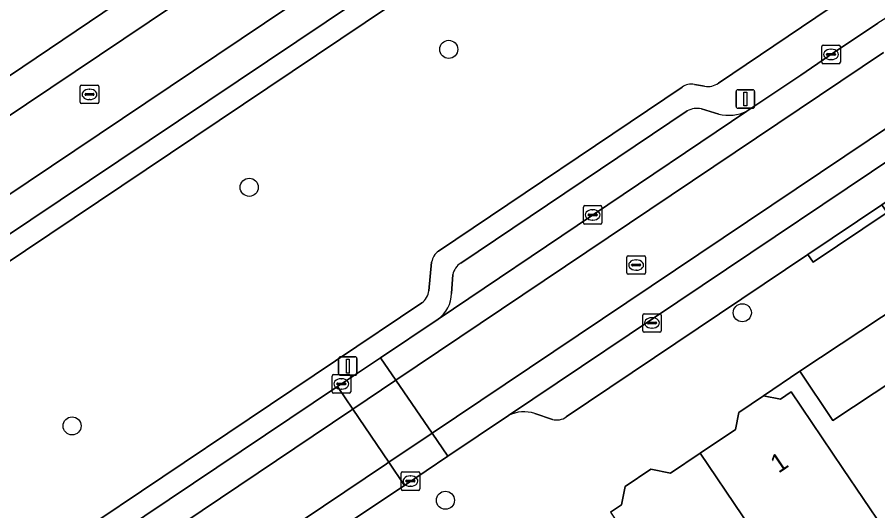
# Model space of a CAD drawing. Extents: x 159960 to 160866, y 382700 to 383354.
# Drawn here: x 160506.14 to 160552.56, y 382911.98 to 382938.64 of the extents above; entities that cross this region are included whole.
import ezdxf

# ---------------------------------------------------------------- set-up
doc = ezdxf.new("R2010")
doc.units = 0
for name, color, linetype in [('IMGEO_Boom', 7, 'Continuous'), ('IMGEO_Erf', 7, 'Continuous'), ('IMGEO_Groenvoorziening', 7, 'Continuous'), ('IMGEO_Kolk', 7, 'Continuous'), ('IMGEO_Lichtmast', 7, 'Continuous'), ('IMGEO_Pand', 7, 'Continuous'), ('IMGEO_Pand_nummerreeks', 7, 'Continuous'), ('IMGEO_Parkeervlak_open', 7, 'Continuous'), ('IMGEO_Rijbaan_lokaal_gesloten', 7, 'Continuous'), ('IMGEO_Rijbaan_lokaal_open', 7, 'Continuous'), ('IMGEO_Rioolput', 7, 'Continuous'), ('IMGEO_Voetpad_open', 7, 'Continuous')]:
    doc.layers.add(name, color=color, linetype=linetype)

msp = doc.modelspace()

# ---------------------------------------------------------------- linework, layer by layer
at = {"layer": 'IMGEO_Boom'}
for centre in [(160529.415, 382936.904), (160518.651, 382929.456), (160545.248, 382922.68), (160509.098, 382916.57), (160529.236, 382912.552)]:
    msp.add_circle(centre, 0.489, dxfattribs=at)
at = {"layer": 'IMGEO_Erf'}
msp.add_lwpolyline([(160560.082, 382907.962), (160560.418, 382912.933), (160560.445, 382913.334), (160557.212, 382913.553), (160557.545, 382918.486), (160560.779, 382918.281), (160560.797, 382918.55), (160561.109, 382923.159), (160561.177, 382924.168), (160550.128, 382916.853), (160548.356, 382919.53), (160546.387, 382918.2), (160547.313, 382918.019), (160547.887, 382918.406), (160550.68, 382914.26), (160553.953, 382909.402)], dxfattribs=at)
at = {"layer": 'IMGEO_Groenvoorziening'}
for points in [[(160543.966, 382935.075), (160550.712, 382939.643), (160547.503, 382944.374), (160546.683, 382943.866), (160544.984, 382946.283), (160545.775, 382946.922), (160543.226, 382950.68), (160500, 382921.626), (160496.721, 382919.422), (160500, 382914.514), (160503.626, 382909.085), (160504.654, 382907.546), (160527.954, 382923.207)], [(160528.857, 382926.007), (160542.007, 382934.865)], [(160542.664, 382934.999), (160543.216, 382934.908)], [(160528.339, 382923.87), (160528.491, 382925.413)]]:
    msp.add_lwpolyline(points, dxfattribs=at)
for centre, radius, start, end in [((160542.463, 382934.306), 0.721, 73.8263, 129.2293), ((160543.377, 382935.953), 1.057, 261.2395, 303.8666), ((160529.43, 382925.244), 0.954, 126.9221, 169.7984), ((160527.391, 382923.977), 0.954, 306.1547, 353.5584)]:
    msp.add_arc(centre, radius, start, end, dxfattribs=at)
at = {"layer": 'IMGEO_Kolk'}
for p, q in [((160549.611, 382937.131), (160550.463, 382937.131)), ((160549.536, 382936.205), (160549.536, 382937.057)), ((160549.838, 382936.674), (160550.236, 382936.674)), ((160550.024, 382936.911), (160550.049, 382936.911)), ((160550.537, 382937.057), (160550.537, 382936.205)), ((160549.795, 382936.625), (160549.795, 382936.637)), ((160550.233, 382936.588), (160549.835, 382936.588)), ((160550.047, 382936.351), (160550.022, 382936.351)), ((160550.279, 382936.637), (160550.279, 382936.625)), ((160550.463, 382936.131), (160549.611, 382936.131)), ((160536.678, 382927.538), (160536.678, 382928.39)), ((160536.753, 382928.464), (160537.605, 382928.464)), ((160537.679, 382928.39), (160537.679, 382927.538)), ((160536.937, 382927.958), (160536.937, 382927.97)), ((160537.375, 382927.921), (160536.977, 382927.921)), ((160536.98, 382928.007), (160537.378, 382928.007)), ((160537.166, 382928.244), (160537.191, 382928.244)), ((160537.421, 382927.97), (160537.421, 382927.958)), ((160537.605, 382927.464), (160536.753, 382927.464)), ((160537.189, 382927.684), (160537.164, 382927.684)), ((160539.877, 382921.703), (160539.877, 382922.555)), ((160539.952, 382922.629), (160540.804, 382922.629)), ((160540.365, 382922.409), (160540.39, 382922.409)), ((160540.878, 382922.555), (160540.878, 382921.703)), ((160540.136, 382922.123), (160540.136, 382922.135)), ((160540.574, 382922.086), (160540.176, 382922.086)), ((160540.179, 382922.172), (160540.577, 382922.172)), ((160540.388, 382921.849), (160540.363, 382921.849)), ((160540.62, 382922.135), (160540.62, 382922.123)), ((160540.804, 382921.629), (160539.952, 382921.629)), ((160523.123, 382918.41), (160523.123, 382919.262)), ((160523.198, 382919.336), (160524.05, 382919.336)), ((160523.611, 382919.116), (160523.636, 382919.116)), ((160524.124, 382919.262), (160524.124, 382918.41)), ((160523.382, 382918.83), (160523.382, 382918.842)), ((160523.82, 382918.793), (160523.422, 382918.793)), ((160523.425, 382918.879), (160523.823, 382918.879)), ((160523.866, 382918.842), (160523.866, 382918.83)), ((160524.05, 382918.336), (160523.198, 382918.336)), ((160523.634, 382918.556), (160523.609, 382918.556)), ((160526.849, 382913.162), (160526.849, 382914.014)), ((160526.924, 382914.088), (160527.776, 382914.088)), ((160527.85, 382914.014), (160527.85, 382913.162)), ((160527.108, 382913.582), (160527.108, 382913.594)), ((160527.546, 382913.545), (160527.148, 382913.545)), ((160527.151, 382913.631), (160527.549, 382913.631)), ((160527.337, 382913.868), (160527.362, 382913.868)), ((160527.592, 382913.594), (160527.592, 382913.582)), ((160527.776, 382913.088), (160526.924, 382913.088)), ((160527.36, 382913.308), (160527.335, 382913.308))]:
    msp.add_line(p, q, dxfattribs=at)
for points in [[(160549.611, 382937.131), (160550.463, 382937.131)], [(160549.536, 382936.205), (160549.536, 382937.057)], [(160550.537, 382937.057), (160550.537, 382936.205)], [(160550.463, 382936.131), (160549.611, 382936.131)], [(160536.678, 382927.538), (160536.678, 382928.39)], [(160536.753, 382928.464), (160537.605, 382928.464)], [(160537.679, 382928.39), (160537.679, 382927.538)], [(160537.605, 382927.464), (160536.753, 382927.464)], [(160539.877, 382921.703), (160539.877, 382922.555)], [(160539.952, 382922.629), (160540.804, 382922.629)], [(160540.878, 382922.555), (160540.878, 382921.703)], [(160540.804, 382921.629), (160539.952, 382921.629)], [(160523.123, 382918.41), (160523.123, 382919.262)], [(160523.198, 382919.336), (160524.05, 382919.336)], [(160524.124, 382919.262), (160524.124, 382918.41)], [(160524.05, 382918.336), (160523.198, 382918.336)], [(160526.849, 382913.162), (160526.849, 382914.014)], [(160526.924, 382914.088), (160527.776, 382914.088)], [(160527.85, 382914.014), (160527.85, 382913.162)], [(160527.776, 382913.088), (160526.924, 382913.088)]]:
    msp.add_lwpolyline(points, dxfattribs=at)
for centre, radius, start, end in [((160549.613, 382937.055), 0.0765, 91.552, 178.448), ((160549.613, 382937.055), 0.0765, 91.552, 178.448), ((160550.461, 382937.055), 0.0765, 1.552, 88.448), ((160550.461, 382937.055), 0.0765, 1.552, 88.448), ((160549.835, 382936.634), 0.0403, 85.8775, 175.7526), ((160550.24, 382936.636), 0.0386, 1.7309, 96.639), ((160549.613, 382936.207), 0.0765, 181.552, 268.448), ((160549.613, 382936.207), 0.0765, 181.552, 268.448), ((160549.832, 382936.624), 0.0366, 178.938, 274.7102), ((160550.236, 382936.631), 0.043, 264.8664, 352.4533), ((160550.461, 382936.207), 0.0765, 271.552, 358.448), ((160550.461, 382936.207), 0.0765, 271.552, 358.448), ((160536.755, 382928.388), 0.0765, 91.552, 178.448), ((160536.755, 382928.388), 0.0765, 91.552, 178.448), ((160537.603, 382928.388), 0.0765, 1.552, 88.448), ((160537.603, 382928.388), 0.0765, 1.552, 88.448), ((160536.977, 382927.967), 0.0403, 85.8775, 175.7526), ((160536.974, 382927.957), 0.0366, 178.938, 274.7102), ((160537.378, 382927.964), 0.043, 264.8664, 352.4533), ((160537.382, 382927.969), 0.0386, 1.7309, 96.639), ((160536.755, 382927.54), 0.0765, 181.552, 268.448), ((160536.755, 382927.54), 0.0765, 181.552, 268.448), ((160537.603, 382927.54), 0.0765, 271.552, 358.448), ((160537.603, 382927.54), 0.0765, 271.552, 358.448), ((160539.954, 382922.553), 0.0765, 91.552, 178.448), ((160539.954, 382922.553), 0.0765, 91.552, 178.448), ((160540.802, 382922.553), 0.0765, 1.552, 88.448), ((160540.802, 382922.553), 0.0765, 1.552, 88.448), ((160540.176, 382922.132), 0.0403, 85.8775, 175.7526), ((160540.173, 382922.122), 0.0366, 178.938, 274.7102), ((160540.577, 382922.129), 0.043, 264.8664, 352.4533), ((160540.581, 382922.134), 0.0386, 1.7309, 96.639), ((160539.954, 382921.705), 0.0765, 181.552, 268.448), ((160539.954, 382921.705), 0.0765, 181.552, 268.448), ((160540.802, 382921.705), 0.0765, 271.552, 358.448), ((160540.802, 382921.705), 0.0765, 271.552, 358.448), ((160523.2, 382919.26), 0.0765, 91.552, 178.448), ((160523.2, 382919.26), 0.0765, 91.552, 178.448), ((160524.048, 382919.26), 0.0765, 1.552, 88.448), ((160524.048, 382919.26), 0.0765, 1.552, 88.448), ((160523.422, 382918.839), 0.0403, 85.8775, 175.7526), ((160523.419, 382918.829), 0.0366, 178.938, 274.7102), ((160523.823, 382918.836), 0.043, 264.8664, 352.4533), ((160523.827, 382918.841), 0.0386, 1.7309, 96.639), ((160523.2, 382918.412), 0.0765, 181.552, 268.448), ((160523.2, 382918.412), 0.0765, 181.552, 268.448), ((160524.048, 382918.412), 0.0765, 271.552, 358.448), ((160524.048, 382918.412), 0.0765, 271.552, 358.448), ((160526.926, 382914.012), 0.0765, 91.552, 178.448), ((160526.926, 382914.012), 0.0765, 91.552, 178.448), ((160527.774, 382914.012), 0.0765, 1.552, 88.448), ((160527.774, 382914.012), 0.0765, 1.552, 88.448), ((160527.148, 382913.591), 0.0403, 85.8775, 175.7526), ((160527.145, 382913.581), 0.0366, 178.938, 274.7102), ((160527.549, 382913.588), 0.043, 264.8664, 352.4533), ((160527.553, 382913.593), 0.0386, 1.7309, 96.639), ((160526.926, 382913.164), 0.0765, 181.552, 268.448), ((160526.926, 382913.164), 0.0765, 181.552, 268.448), ((160527.774, 382913.164), 0.0765, 271.552, 358.448), ((160527.774, 382913.164), 0.0765, 271.552, 358.448)]:
    msp.add_arc(centre, radius, start, end, dxfattribs=at)
for centre, major_axis, ratio, start_param, end_param in [((160550.023, 382936.631), (-0.387, 0.002), 0.722429, 4.712389, 7.853982), ((160550.048, 382936.631), (-0.39, 0.002), 0.717154, 1.570796, 4.712389), ((160537.165, 382927.964), (-0.387, 0.002), 0.722429, 4.712389, 7.853982), ((160537.19, 382927.964), (-0.39, 0.002), 0.717154, 1.570796, 4.712389), ((160540.364, 382922.129), (-0.387, 0.002), 0.722429, 4.712389, 7.853982), ((160540.389, 382922.129), (-0.39, 0.002), 0.717154, 1.570796, 4.712389), ((160523.61, 382918.836), (-0.387, 0.002), 0.722429, 4.712389, 7.853982), ((160523.635, 382918.836), (-0.39, 0.002), 0.717154, 1.570796, 4.712389), ((160527.336, 382913.588), (-0.387, 0.002), 0.722429, 4.712389, 7.853982), ((160527.361, 382913.588), (-0.39, 0.002), 0.717154, 1.570796, 4.712389)]:
    msp.add_ellipse(centre, major_axis=major_axis, ratio=ratio, start_param=start_param, end_param=end_param, dxfattribs=at)
at = {"layer": 'IMGEO_Lichtmast'}
for p, q in [((160544.918, 382933.822), (160544.918, 382934.622)), ((160544.918, 382934.622), (160544.918, 382933.822)), ((160545.018, 382934.722), (160545.808, 382934.722)), ((160545.808, 382934.722), (160545.018, 382934.722)), ((160545.908, 382934.622), (160545.908, 382933.822)), ((160545.908, 382933.822), (160545.908, 382934.622)), ((160545.808, 382933.722), (160545.018, 382933.722)), ((160545.018, 382933.722), (160545.808, 382933.722)), ((160523.471, 382919.4), (160523.471, 382920.2)), ((160523.471, 382920.2), (160523.471, 382919.4)), ((160523.571, 382920.3), (160524.361, 382920.3)), ((160524.361, 382920.3), (160523.571, 382920.3)), ((160524.461, 382920.2), (160524.461, 382919.4)), ((160524.461, 382919.4), (160524.461, 382920.2)), ((160524.361, 382919.3), (160523.571, 382919.3)), ((160523.571, 382919.3), (160524.361, 382919.3))]:
    msp.add_line(p, q, dxfattribs=at)
for points in [[(160545.338, 382934.597), (160545.488, 382934.597), (160545.488, 382933.847), (160545.338, 382933.847), (160545.338, 382934.597)], [(160523.891, 382920.175), (160524.041, 382920.175), (160524.041, 382919.425), (160523.891, 382919.425), (160523.891, 382920.175)]]:
    msp.add_lwpolyline(points, dxfattribs=at)
for centre, start, end in [((160545.018, 382934.622), 90, 180), ((160545.018, 382934.622), 90, 180), ((160545.808, 382934.622), 0, 90), ((160545.808, 382934.622), 360, 90), ((160545.018, 382933.822), 180, 270), ((160545.018, 382933.822), 180, 270), ((160545.808, 382933.822), 270, 0), ((160545.808, 382933.822), 270, 0), ((160523.571, 382920.2), 90, 180), ((160523.571, 382920.2), 90, 180), ((160524.361, 382920.2), 0, 90), ((160524.361, 382920.2), 360, 90), ((160523.571, 382919.4), 180, 270), ((160523.571, 382919.4), 180, 270), ((160524.361, 382919.4), 270, 0), ((160524.361, 382919.4), 270, 0)]:
    msp.add_arc(centre, 0.1, start, end, dxfattribs=at)
at = {"layer": 'IMGEO_Pand'}
for points in [[(160572.49, 382926.689), (160571.865, 382927.963), (160570.636, 382928.65), (160570.61, 382928.664), (160566.024, 382931.226), (160548.356, 382919.53), (160550.128, 382916.853), (160561.177, 382924.168), (160572.275, 382923.497)], [(160549.823, 382904.951), (160552.112, 382906.493), (160551.1, 382907.995), (160552.97, 382909.255), (160553.209, 382908.901), (160553.953, 382909.402), (160550.68, 382914.26), (160547.887, 382918.406), (160547.313, 382918.019), (160546.387, 382918.2), (160545.053, 382917.301), (160544.873, 382916.378), (160542.984, 382915.105)], [(160549.823, 382904.951), (160542.984, 382915.105), (160541.368, 382914.016), (160540.309, 382914.223), (160538.922, 382913.289), (160538.73, 382912.302), (160538.138, 382911.903), (160545.006, 382901.706)]]:
    msp.add_lwpolyline(points, close=True, dxfattribs=at)
at = {"layer": 'IMGEO_Parkeervlak_open'}
for points in [[(160522.16, 382946.598), (160500, 382931.627), (160499.6, 382931.357)], [(160498.302, 382928.357), (160500, 382929.498), (160525.122, 382946.379)], [(160527.135, 382943.495), (160500.312, 382925.449)], [(160503.501, 382925.457), (160503.633, 382925.535), (160526.028, 382940.576)], [(160528.837, 382922.335), (160545.496, 382933.572)], [(160542.283, 382933.591), (160530.061, 382925.364)], [(160543.977, 382933.401), (160543.046, 382933.693)], [(160556.052, 382932.908), (160553.525, 382931.179), (160532.63, 382917.129)], [(160535.756, 382917.055), (160548.789, 382925.823), (160552.781, 382928.509), (160553.929, 382929.281), (160554.583, 382929.698), (160557.444, 382931.626)], [(160529.633, 382924.742), (160529.566, 382923.728)], [(160534.063, 382917.234), (160535.006, 382916.917)]]:
    msp.add_lwpolyline(points, dxfattribs=at)
for centre, radius, start, end in [((160542.82, 382932.48), 1.233, 79.4322, 115.7965), ((160544.497, 382935.615), 2.274, 256.7823, 296.0637), ((160530.609, 382924.529), 0.999, 123.2694, 167.6667), ((160527.792, 382923.769), 1.775, 306.0807, 358.6704), ((160533.47, 382915.49), 1.842, 71.2346, 117.1469), ((160535.235, 382917.782), 0.895, 255.1977, 305.6539)]:
    msp.add_arc(centre, radius, start, end, dxfattribs=at)
at = {"layer": 'IMGEO_Rijbaan_lokaal_gesloten'}
for points in [[(160552.557, 382938.315), (160549.891, 382936.532), (160548.402, 382935.503), (160545.496, 382933.572), (160528.837, 382922.335), (160525.725, 382920.246), (160526.558, 382919.031), (160552.872, 382936.733)], [(160556.038, 382934.664), (160528.518, 382916.17), (160529.365, 382914.934), (160532.63, 382917.129), (160553.525, 382931.179), (160556.052, 382932.908)]]:
    msp.add_lwpolyline(points, dxfattribs=at)
for points in [[(160477.885, 382886.287), (160500, 382901.164), (160524.128, 382917.394), (160524.248, 382917.475), (160523.422, 382918.699), (160501.357, 382903.884), (160500, 382902.973), (160480.304, 382889.735), (160477.075, 382887.533)], [(160526.181, 382914.604), (160526.061, 382914.524), (160500, 382897.005), (160479.808, 382883.436), (160480.656, 382882.178), (160483.827, 382884.31), (160500, 382895.19), (160523.548, 382911.023), (160527.021, 382913.358)]]:
    msp.add_lwpolyline(points, close=True, dxfattribs=at)
msp.add_arc((160569.011, 382913.206), 30.019, 101.6999, 123.2365, dxfattribs=at)
at = {"layer": 'IMGEO_Rijbaan_lokaal_open'}
for points in [[(160527.135, 382943.495), (160527.336, 382943.63), (160525.372, 382946.547), (160525.122, 382946.379), (160500, 382929.498), (160498.302, 382928.357), (160500, 382925.88), (160500.301, 382925.441), (160500.312, 382925.449)], [(160525.725, 382920.246), (160523.422, 382918.699), (160524.248, 382917.475), (160526.558, 382919.031)], [(160526.181, 382914.604), (160528.518, 382916.17), (160526.558, 382919.031), (160524.248, 382917.475)], [(160500, 382901.164), (160477.885, 382886.287), (160479.808, 382883.436), (160500, 382897.005), (160526.061, 382914.524), (160526.181, 382914.604), (160524.248, 382917.475), (160524.128, 382917.394)], [(160529.365, 382914.934), (160528.518, 382916.17), (160526.181, 382914.604), (160527.021, 382913.358)]]:
    msp.add_lwpolyline(points, close=True, dxfattribs=at)
msp.add_lwpolyline([(160552.872, 382936.733), (160526.558, 382919.031), (160528.518, 382916.17), (160556.038, 382934.664)], dxfattribs=at)
at = {"layer": 'IMGEO_Rioolput'}
for p, q in [((160509.535, 382934.047), (160509.535, 382934.899)), ((160509.61, 382934.973), (160510.462, 382934.973)), ((160510.536, 382934.899), (160510.536, 382934.047)), ((160509.794, 382934.467), (160509.794, 382934.479)), ((160510.232, 382934.43), (160509.834, 382934.43)), ((160509.837, 382934.516), (160510.235, 382934.516)), ((160510.023, 382934.753), (160510.048, 382934.753)), ((160510.278, 382934.479), (160510.278, 382934.467)), ((160510.462, 382933.973), (160509.61, 382933.973)), ((160510.046, 382934.193), (160510.021, 382934.193)), ((160539.022, 382924.832), (160539.022, 382925.684)), ((160539.097, 382925.758), (160539.949, 382925.758)), ((160539.51, 382925.538), (160539.535, 382925.538)), ((160540.023, 382925.684), (160540.023, 382924.832)), ((160539.281, 382925.252), (160539.281, 382925.264)), ((160539.719, 382925.215), (160539.321, 382925.215)), ((160539.324, 382925.301), (160539.722, 382925.301)), ((160539.765, 382925.264), (160539.765, 382925.252)), ((160539.949, 382924.758), (160539.097, 382924.758)), ((160539.533, 382924.978), (160539.508, 382924.978))]:
    msp.add_line(p, q, dxfattribs=at)
for points in [[(160509.535, 382934.047), (160509.535, 382934.899)], [(160509.61, 382934.973), (160510.462, 382934.973)], [(160510.536, 382934.899), (160510.536, 382934.047)], [(160510.462, 382933.973), (160509.61, 382933.973)], [(160539.022, 382924.832), (160539.022, 382925.684)], [(160539.097, 382925.758), (160539.949, 382925.758)], [(160540.023, 382925.684), (160540.023, 382924.832)], [(160539.949, 382924.758), (160539.097, 382924.758)]]:
    msp.add_lwpolyline(points, dxfattribs=at)
for centre, radius, start, end in [((160509.612, 382934.897), 0.0765, 91.552, 178.448), ((160509.612, 382934.897), 0.0765, 91.552, 178.448), ((160510.46, 382934.897), 0.0765, 1.552, 88.448), ((160510.46, 382934.897), 0.0765, 1.552, 88.448), ((160509.834, 382934.476), 0.0403, 85.8775, 175.7526), ((160509.831, 382934.466), 0.0366, 178.938, 274.7102), ((160510.235, 382934.473), 0.043, 264.8664, 352.4533), ((160510.239, 382934.478), 0.0386, 1.7309, 96.639), ((160509.612, 382934.049), 0.0765, 181.552, 268.448), ((160509.612, 382934.049), 0.0765, 181.552, 268.448), ((160510.46, 382934.049), 0.0765, 271.552, 358.448), ((160510.46, 382934.049), 0.0765, 271.552, 358.448), ((160539.099, 382925.682), 0.0765, 91.552, 178.448), ((160539.099, 382925.682), 0.0765, 91.552, 178.448), ((160539.947, 382925.682), 0.0765, 1.552, 88.448), ((160539.947, 382925.682), 0.0765, 1.552, 88.448), ((160539.321, 382925.261), 0.0403, 85.8775, 175.7526), ((160539.318, 382925.251), 0.0366, 178.938, 274.7102), ((160539.722, 382925.258), 0.043, 264.8664, 352.4533), ((160539.726, 382925.263), 0.0386, 1.7309, 96.639), ((160539.099, 382924.834), 0.0765, 181.552, 268.448), ((160539.099, 382924.834), 0.0765, 181.552, 268.448), ((160539.947, 382924.834), 0.0765, 271.552, 358.448), ((160539.947, 382924.834), 0.0765, 271.552, 358.448)]:
    msp.add_arc(centre, radius, start, end, dxfattribs=at)
for centre, major_axis, ratio, start_param, end_param in [((160510.022, 382934.473), (-0.387, 0.002), 0.722429, 4.712389, 7.853982), ((160510.047, 382934.473), (-0.39, 0.002), 0.717154, 1.570796, 4.712389), ((160539.509, 382925.258), (-0.387, 0.002), 0.722429, 4.712389, 7.853982), ((160539.534, 382925.258), (-0.39, 0.002), 0.717154, 1.570796, 4.712389)]:
    msp.add_ellipse(centre, major_axis=major_axis, ratio=ratio, start_param=start_param, end_param=end_param, dxfattribs=at)
at = {"layer": 'IMGEO_Voetpad_open'}
for points in [[(160410.07, 382861.949), (160415.268, 382865.398), (160416.783, 382866.403), (160416.621, 382866.647), (160416.118, 382867.403), (160433.527, 382879.124), (160435.03, 382880.147), (160459.475, 382896.568), (160460.477, 382895.074), (160462.489, 382896.421), (160465.846, 382898.668), (160467.857, 382900.011), (160495.193, 382918.403), (160496.721, 382919.422), (160500, 382921.626), (160543.226, 382950.68), (160544.698, 382951.695), (160563.415, 382964.323)], [(160500, 382931.627), (160522.16, 382946.598), (160518.472, 382947.644), (160516.743, 382946.482), (160516.004, 382946.843), (160514.157, 382945.601), (160512.069, 382944.198), (160512.129, 382943.318), (160509.886, 382941.81), (160507.91, 382940.481), (160506.994, 382940.661), (160504.741, 382939.146)], [(160526.028, 382940.576), (160503.633, 382925.535), (160503.501, 382925.457)], [(160552.24, 382940.596), (160550.712, 382939.643), (160543.966, 382935.075)], [(160545.496, 382933.572), (160548.402, 382935.503), (160549.891, 382936.532), (160552.557, 382938.315)], [(160538.138, 382911.903), (160538.73, 382912.302), (160538.922, 382913.289), (160540.309, 382914.223), (160541.368, 382914.016), (160542.984, 382915.105), (160544.873, 382916.378), (160545.053, 382917.301), (160546.387, 382918.2), (160548.356, 382919.53), (160566.024, 382931.226), (160570.61, 382928.664), (160570.636, 382928.65), (160571.865, 382927.963), (160572.49, 382926.689), (160573.407, 382936.518), (160569.518, 382936.799)], [(160542.007, 382934.865), (160528.857, 382926.007)], [(160543.216, 382934.908), (160542.664, 382934.999)], [(160530.061, 382925.364), (160542.283, 382933.591)], [(160543.046, 382933.693), (160543.977, 382933.401)], [(160557.444, 382931.626), (160554.583, 382929.698), (160553.929, 382929.281), (160552.781, 382928.509), (160553.06, 382928.095), (160549.068, 382925.409), (160548.789, 382925.823), (160535.756, 382917.055)], [(160528.491, 382925.413), (160528.339, 382923.87)], [(160529.566, 382923.728), (160529.633, 382924.742)], [(160527.954, 382923.207), (160504.654, 382907.546), (160503.626, 382909.085), (160502.13, 382908.071), (160500, 382906.637), (160474.811, 382889.677), (160472.772, 382888.331), (160469.445, 382886.045), (160467.44, 382884.688), (160468.445, 382883.188), (160445.597, 382867.827), (160445.107, 382868.54), (160443.538, 382867.502), (160442.031, 382866.486), (160440.445, 382865.416), (160440.949, 382864.662), (160425.07, 382853.944), (160424.571, 382854.695), (160423.073, 382853.686), (160421.869, 382852.868), (160419.321, 382851.159)], [(160501.357, 382903.884), (160523.422, 382918.699), (160525.725, 382920.246), (160528.837, 382922.335)], [(160535.006, 382916.917), (160534.063, 382917.234)], [(160532.63, 382917.129), (160529.365, 382914.934), (160527.021, 382913.358), (160523.548, 382911.023)]]:
    msp.add_lwpolyline(points, dxfattribs=at)
msp.add_lwpolyline([(160548.789, 382925.823), (160549.068, 382925.409), (160553.06, 382928.095), (160552.781, 382928.509)], close=True, dxfattribs=at)
for centre, radius, start, end in [((160569.011, 382913.206), 30.019, 101.6999, 123.2365), ((160542.463, 382934.306), 0.721, 73.8263, 129.2293), ((160543.377, 382935.953), 1.057, 261.2395, 303.8666), ((160542.82, 382932.48), 1.233, 79.4322, 115.7965), ((160544.497, 382935.615), 2.274, 256.7823, 296.0637), ((160529.43, 382925.244), 0.954, 126.9221, 169.7984), ((160530.609, 382924.529), 0.999, 123.2694, 167.6667), ((160527.391, 382923.977), 0.954, 306.1547, 353.5584), ((160527.792, 382923.769), 1.775, 306.0807, 358.6704), ((160533.47, 382915.49), 1.842, 71.2346, 117.1469), ((160535.235, 382917.782), 0.895, 255.1977, 305.6539)]:
    msp.add_arc(centre, radius, start, end, dxfattribs=at)

# ---------------------------------------------------------------- texts
at = {"layer": 'IMGEO_Pand_nummerreeks'}
msp.add_text('1', height=1, rotation=34.0635, dxfattribs=at).set_placement((160547.201, 382913.982))

doc.saveas('drawing.dxf')
